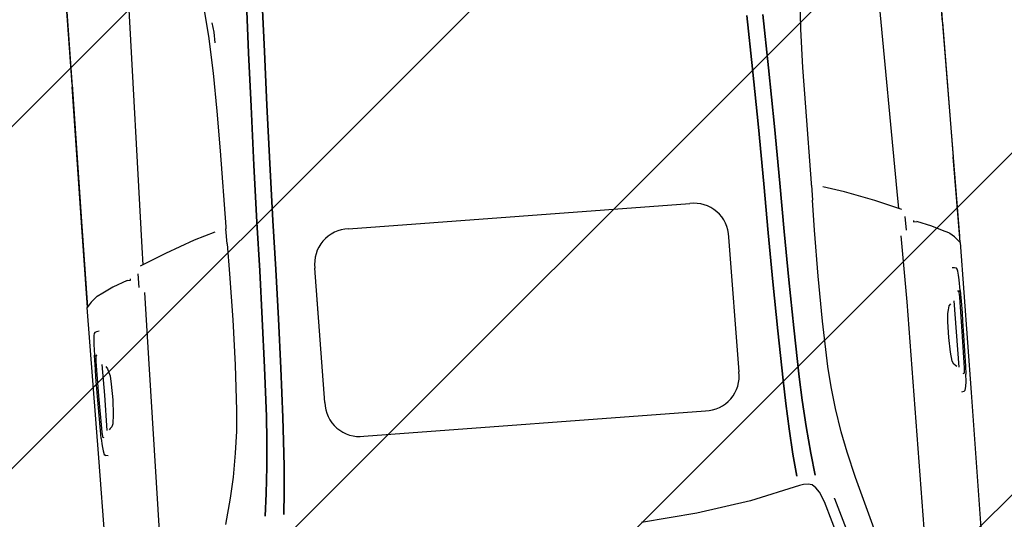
# Model space of a CAD drawing. Header units: millimetres. Extents: x 573132 to 957048, y 21042 to 318066.
# Tile 406 of 425: x 811409 to 813347, y 239476 to 240460. Entities that reach past the tile are written whole.
import ezdxf

# ---------------------------------------------------------------- set-up
doc = ezdxf.new("R2010")
doc.units = ezdxf.units.MM
doc.header["$LTSCALE"] = 2000
doc.layers.add('_NIBSC_FM trees 3metre zone', color=210, linetype='Continuous')
doc.layers.add('Cars', color=7, linetype='Continuous')

# ---------------------------------------------------------------- blocks, each defined once
blk = doc.blocks.new('A$C7ADB3080')
at = {"linetype": 'Continuous'}
for p, q in [((1717.5, 1836.5), (2187.9, 1837.4)), ((2187.9, 1837.4), (2484.5, 1837.8)), ((2190.4, 1818.3), (2191.2, 1823.4)), ((2193.4, 1826), (2191.2, 1823.4)), ((2200.6, 1827.9), (2193.4, 1826)), ((2210.5, 1828.9), (2200.6, 1827.9)), ((2224.9, 1829.7), (2210.5, 1828.9)), ((2224.9, 1829.7), (2241, 1830)), ((2227.3, 1826.2), (2226.9, 1824.2)), ((2227.3, 1826.2), (2228.5, 1826.8)), ((2229.6, 1827.1), (2228.5, 1826.8)), ((2232.9, 1827.6), (2229.6, 1827.1)), ((2237.6, 1827.8), (2232.9, 1827.6)), ((2309.4, 1828.6), (2237.6, 1827.8)), ((2241, 1830), (2270.8, 1830.6)), ((2270.8, 1830.6), (2301.2, 1830.8)), ((2301.2, 1830.8), (2330.4, 1831.1)), ((2377.2, 1829.1), (2309.4, 1828.6)), ((2330.4, 1831.1), (2346.2, 1831.1)), ((2346.2, 1831.1), (2361.6, 1831.1)), ((2361.6, 1831.1), (2390.1, 1830.9)), ((2382.2, 1828.9), (2377.2, 1829.1)), ((2386.2, 1828.5), (2382.2, 1828.9)), ((2388.4, 1827.8), (2386.2, 1828.5)), ((2386.8, 1828.4), (2387.6, 1828.3)), ((2387.6, 1828.3), (2389.6, 1827.5)), ((2389.6, 1827.5), (2388.4, 1827.8)), ((2389.6, 1827.5), (2389.9, 1825.3)), ((2411.1, 1830.5), (2390.1, 1830.9)), ((2420.6, 1830), (2411.1, 1830.5)), ((2428.8, 1829.1), (2420.6, 1830)), ((2432.5, 1828.1), (2428.8, 1829.1)), ((2434.5, 1826.7), (2432.5, 1828.1)), ((2435.7, 1823.3), (2434.5, 1826.7)), ((2436.2, 1818.2), (2435.7, 1823.3)), ((2494.5, 1829.3), (2484.5, 1837.8)), ((2484.8, 1837.6), (2652.6, 1836.8)), ((2485.1, 1837.3), (2485.3, 1837.5)), ((2485.3, 1837.5), (2485.4, 1837.5)), ((2654.1, 1836.7), (2485.4, 1837.5)), ((2496.6, 1827.5), (2494.5, 1829.3)), ((2503.9, 1818.7), (2496.6, 1827.5)), ((2652.6, 1836.8), (2920.1, 1835.4)), ((2925, 1835.1), (2654.1, 1836.7)), ((3154.5, 1834.7), (2920.1, 1835.4)), ((2925, 1835.1), (3140.2, 1834.4)), ((2240, 1816.8), (2309.6, 1816.6)), ((2243.3, 1810.5), (2241.1, 1813.1)), ((2246.7, 1807.3), (2243.3, 1810.5)), ((2252.5, 1804.7), (2246.7, 1807.3)), ((2270.3, 1802.6), (2252.5, 1804.7)), ((2309.6, 1816.6), (2370.7, 1816.9)), ((2346.9, 1803.3), (2330.4, 1802)), ((2354, 1805), (2346.9, 1803.3)), ((2361.4, 1807), (2354, 1805)), ((2365.7, 1810.3), (2361.4, 1807)), ((2504.3, 1818.2), (2503.9, 1818.7)), ((2505, 1816.9), (2504.3, 1818.2)), ((2510.7, 1805), (2505, 1816.9)), ((2520.5, 1784.5), (2510.7, 1805)), ((2299.3, 1801.5), (2270.3, 1802.6)), ((2330.4, 1802), (2299.3, 1801.5)), ((2532.1, 1755.6), (2520.5, 1784.5)), ((2532.1, 1755.6), (2532.1, 1749.2)), ((2533.9, 1749.8), (2532.1, 1749.8)), ((2534.6, 1749.8), (2533.9, 1749.8)), ((2375.6, 1724.9), (1724.4, 1733.1)), ((2543.4, 1733.4), (2516.3, 1733.9)), ((2579.5, 1676.2), (2558, 1728.1)), ((2506, 1723.1), (2375.6, 1724.9)), ((2594.2, 1721.7), (2560.4, 1722.3)), ((3148.3, 1710.7), (2594.2, 1721.7)), ((2601.1, 1618), (2579.5, 1676.2)), ((2614.2, 1576.1), (2601.1, 1618)), ((2088.8, 1585.4), (2038.3, 1598.2)), ((2130.1, 1576.2), (2088.8, 1585.4)), ((2176.5, 1568.6), (2130.1, 1576.2)), ((2220.1, 1563.2), (2176.5, 1568.6)), ((2260.3, 1559.8), (2220.1, 1563.2)), ((2350.4, 1555.7), (2260.3, 1559.8)), ((2439.2, 1554), (2350.4, 1555.7)), ((2529.7, 1553.9), (2439.2, 1554)), ((2589.2, 1554.1), (2529.7, 1553.9)), ((2589.2, 1554.1), (2618.6, 1554.3)), ((2589.2, 1554.1), (2589.2, 1554.1)), ((2622.6, 1554.3), (2618.6, 1554.3)), ((2773, 1554.3), (2622.6, 1554.3)), ((2851.6, 1554.7), (2773, 1554.3)), ((2926.8, 1556.4), (2851.6, 1554.7)), ((2999.6, 1560.1), (2926.8, 1556.4)), ((3062.7, 1566.3), (2999.6, 1560.1)), ((3025.6, 1551.6), (3006.7, 1549.4)), ((3006.7, 1549.4), (2985.7, 1548.6)), ((2092.8, 1514), (2048.5, 1519)), ((2048.5, 1519), (2092.8, 1514)), ((2145.3, 1508.8), (2092.8, 1514)), ((2092.8, 1514), (2145.3, 1508.8)), ((2197.8, 1504.5), (2145.3, 1508.8)), ((2145.3, 1508.8), (2197.8, 1504.5)), ((2244.2, 1501.9), (2197.8, 1504.5)), ((2197.8, 1504.5), (2244.2, 1501.9)), ((2341, 1498.7), (2244.2, 1501.9)), ((2244.2, 1501.9), (2341, 1498.7)), ((2436.5, 1496), (2341, 1498.7)), ((2341, 1498.7), (2436.5, 1496)), ((2531.6, 1493.8), (2436.5, 1496)), ((2436.5, 1496), (2531.6, 1493.8)), ((2627.7, 1492.2), (2531.6, 1493.8)), ((2531.6, 1493.8), (2627.7, 1492.2)), ((2049.5, 1482.6), (2093, 1478.3)), ((2093, 1478.3), (2049.5, 1482.6)), ((2093, 1478.3), (2143.5, 1474.7)), ((2143.5, 1474.7), (2093, 1478.3)), ((2143.5, 1474.7), (2194, 1471.9)), ((2194, 1471.9), (2143.5, 1474.7)), ((2739.8, 1490), (2627.7, 1492.2)), ((2627.7, 1492.2), (2739.8, 1490)), ((2855.6, 1486.9), (2739.8, 1490)), ((2739.8, 1490), (2855.6, 1486.9)), ((2961.5, 1483.8), (2855.6, 1486.9)), ((2855.6, 1486.9), (2961.5, 1483.8)), ((3043.6, 1481.5), (2961.5, 1483.8)), ((2961.5, 1483.8), (3043.6, 1481.5)), ((2194, 1471.9), (2239.7, 1470.1)), ((2239.7, 1470.1), (2194, 1471.9)), ((2239.7, 1470.1), (2337.4, 1467)), ((2337.4, 1467), (2239.7, 1470.1)), ((2337.4, 1467), (2434.6, 1464.3)), ((2434.6, 1464.3), (2337.4, 1467)), ((2434.6, 1464.3), (2531.7, 1462.2)), ((2531.7, 1462.2), (2434.6, 1464.3)), ((2531.7, 1462.2), (2628.6, 1460.7)), ((2628.6, 1460.6), (2531.7, 1462.2)), ((2628.6, 1460.7), (2740.5, 1458.5)), ((2740.5, 1458.5), (2628.6, 1460.6)), ((2628.8, 1460.7), (2628.8, 1460.6)), ((2740.5, 1458.5), (2856, 1455.4)), ((2856, 1455.4), (2740.5, 1458.5)), ((2856, 1455.4), (2961.6, 1452.4)), ((2961.6, 1452.4), (2856, 1455.4)), ((2961.6, 1452.4), (3043.5, 1450.2)), ((3043.5, 1450.2), (2961.6, 1452.4)), ((2395.9, 1385.3), (2466.3, 1385.3)), ((1991.5, 671.2), (1981.3, 781.5)), ((2007.4, 564.3), (1991.5, 671.2)), ((2030.9, 465.7), (2007.4, 564.3)), ((2337.4, 485.4), (2239.7, 482.3)), ((2239.7, 482.3), (2337.4, 485.4)), ((2434.6, 488), (2337.4, 485.4)), ((2337.4, 485.4), (2434.6, 488)), ((2531.7, 490.1), (2434.6, 488)), ((2434.6, 488), (2531.7, 490.1)), ((2628.6, 491.7), (2531.7, 490.1)), ((2531.7, 490.1), (2628.6, 491.7)), ((2740.5, 493.9), (2628.6, 491.7)), ((2628.6, 491.7), (2740.5, 493.9)), ((2856, 496.9), (2740.5, 493.9)), ((2740.5, 493.9), (2856, 496.9)), ((2961.6, 500), (2856, 496.9)), ((2856, 496.9), (2961.6, 500)), ((2032.1, 457.8), (2030.9, 465.7)), ((2093, 474.1), (2049.5, 469.8)), ((2049.5, 469.8), (2093, 474.1)), ((2143.5, 477.7), (2093, 474.1)), ((2093, 474.1), (2143.5, 477.7)), ((2194, 480.4), (2143.5, 477.7)), ((2143.5, 477.7), (2194, 480.4)), ((2239.7, 482.3), (2194, 480.4)), ((2194, 480.4), (2239.7, 482.3)), ((2739.8, 462.4), (2855.6, 465.5)), ((2855.6, 465.5), (2739.8, 462.4)), ((2855.6, 465.5), (2961.5, 468.6)), ((2961.5, 468.6), (2855.6, 465.5)), ((2029.9, 440.8), (2031.7, 448.5)), ((2031.7, 448.5), (2032.1, 457.8)), ((2145.3, 443.6), (2197.8, 447.9)), ((2197.8, 447.9), (2145.3, 443.6)), ((2197.8, 447.9), (2244.2, 450.5)), ((2244.2, 450.5), (2197.8, 447.9)), ((2244.2, 450.5), (2341, 453.7)), ((2341, 453.7), (2244.2, 450.5)), ((2341, 453.7), (2436.5, 456.4)), ((2436.5, 456.4), (2341, 453.7)), ((2436.5, 456.4), (2531.6, 458.6)), ((2531.6, 458.6), (2436.5, 456.4)), ((2531.6, 458.6), (2627.7, 460.2)), ((2627.7, 460.2), (2531.6, 458.6)), ((2627.7, 460.2), (2739.8, 462.4)), ((2739.8, 462.4), (2627.7, 460.2)), ((1994.8, 418.7), (2014.5, 427.4)), ((2014.5, 427.4), (2023.9, 433.8)), ((2023.9, 433.8), (2029.9, 440.8)), ((2048.5, 433.4), (2092.8, 438.4)), ((2092.8, 438.4), (2048.5, 433.4)), ((2092.8, 438.4), (2145.3, 443.6)), ((2145.3, 443.6), (2092.8, 438.4)), ((1863.6, 380), (1994.8, 418.7)), ((2000, 398.5), (1868.2, 359.6)), ((2000, 398.5), (2000.4, 398.7)), ((2176.5, 383.8), (2220.1, 389.2)), ((2220.1, 389.2), (2260.3, 392.6)), ((2260.3, 392.6), (2350.4, 396.7)), ((2350.4, 396.7), (2439.2, 398.4)), ((2439.2, 398.4), (2529.7, 398.5)), ((2529.7, 398.5), (2589.2, 398.2)), ((2589.2, 398.2), (2589.2, 398.3)), ((2618.6, 398.1), (2589.2, 398.2)), ((2618.6, 398.1), (2622.6, 398.1)), ((2622.6, 398.1), (2773, 398.1)), ((2773, 398.1), (2851.6, 397.7)), ((2851.6, 397.7), (2926.8, 396)), ((2926.8, 396), (2999.6, 392.2)), ((2088.8, 367), (2130.1, 376.2)), ((2130.1, 376.2), (2176.5, 383.8)), ((2601.1, 334.3), (2614.2, 376.3)), ((1927.3, 323), (2038.3, 354.2)), ((2038.3, 354.2), (2088.8, 367)), ((2579.5, 276.2), (2601.1, 334.3)), ((2558, 224.3), (2579.5, 276.2)), ((2594.2, 230.7), (3148.3, 241.7)), ((1724.4, 226.9), (2375.6, 227.4)), ((2375.6, 227.4), (2506, 229.2)), ((2516.3, 218.5), (2543.4, 219)), ((2560.4, 230.1), (2594.2, 230.7)), ((2520.5, 167.9), (2532.1, 196.8)), ((2532.1, 203.2), (2532.1, 196.8)), ((2532.1, 202.6), (2533.9, 202.6)), ((2533.9, 202.6), (2534.6, 202.6)), ((2510.7, 147.4), (2520.5, 167.9)), ((2309.6, 135.8), (2240, 135.5)), ((2241.1, 139.3), (2243.3, 141.9)), ((2243.3, 141.9), (2246.7, 145.1)), ((2246.7, 145.1), (2252.5, 147.6)), ((2252.5, 147.6), (2270.3, 149.7)), ((2270.3, 149.7), (2299.3, 150.8)), ((2299.3, 150.8), (2330.4, 150.4)), ((2370.7, 135.5), (2309.6, 135.8)), ((2330.4, 150.4), (2346.9, 149.1)), ((2346.9, 149.1), (2354, 147.3)), ((2354, 147.3), (2361.4, 145.4)), ((2361.4, 145.4), (2365.7, 142)), ((2505, 135.5), (2510.7, 147.4)), ((2191.2, 129), (2190.4, 134.1)), ((2191.2, 129), (2193.4, 126.4)), ((2193.4, 126.4), (2200.6, 124.5)), ((2200.6, 124.5), (2210.5, 123.4)), ((2210.5, 123.4), (2224.9, 122.7)), ((2241, 122.3), (2224.9, 122.7)), ((2226.9, 128.1), (2227.3, 126.2)), ((2228.5, 125.6), (2227.3, 126.2)), ((2228.5, 125.6), (2229.6, 125.3)), ((2229.6, 125.3), (2232.9, 124.8)), ((2232.9, 124.8), (2237.6, 124.6)), ((2237.6, 124.6), (2309.4, 123.8)), ((2270.8, 121.8), (2241, 122.3)), ((2301.2, 121.5), (2270.8, 121.8)), ((2330.4, 121.3), (2301.2, 121.5)), ((2309.4, 123.8), (2377.2, 123.3)), ((2346.2, 121.2), (2330.4, 121.3)), ((2361.6, 121.2), (2346.2, 121.2)), ((2390.1, 121.5), (2361.6, 121.2)), ((2377.2, 123.3), (2382.2, 123.4)), ((2382.2, 123.4), (2386.2, 123.8)), ((2386.2, 123.8), (2388.4, 124.5)), ((2387.6, 124.1), (2386.9, 124)), ((2389.6, 124.9), (2387.6, 124.1)), ((2388.4, 124.5), (2389.6, 124.9)), ((2389.9, 127.1), (2389.6, 124.9)), ((2390.1, 121.5), (2411.1, 121.9)), ((2411.1, 121.9), (2420.6, 122.4)), ((2420.6, 122.4), (2428.8, 123.3)), ((2428.8, 123.3), (2432.5, 124.2)), ((2432.5, 124.2), (2434.5, 125.7)), ((2434.5, 125.7), (2435.7, 129.1)), ((2435.7, 129.1), (2436.2, 134.1)), ((2484.5, 114.5), (2494.5, 123.1)), ((2494.5, 123.1), (2496.6, 124.8)), ((2496.6, 124.8), (2503.9, 133.7)), ((2503.9, 133.7), (2504.3, 134.2)), ((2504.3, 134.2), (2505, 135.5)), ((2920.1, 117), (2652.6, 115.6)), ((2924.7, 117.2), (2654.1, 115.7)), ((2920.1, 117), (3154.5, 117.7)), ((3118.4, 117.9), (2924.7, 117.2)), ((2187.9, 115), (1717.5, 115.9)), ((2484.5, 114.5), (2187.9, 115)), ((2485.3, 114.8), (2484.9, 114.8)), ((2485.3, 114.8), (2485.1, 115)), ((2485.4, 114.8), (2485.3, 114.8)), ((2485.4, 114.8), (2654.1, 115.7)), ((2652.6, 115.6), (2496.9, 114.9))]:
    blk.add_line(p, q, dxfattribs=at)
for p, q in [((2263, 1385.3), (2528.8, 1385.3)), ((2191, 1313.5), (2191, 639.5)), ((2600.7, 1313.5), (2600.7, 639.5)), ((2263, 567.7), (2528.8, 567.7))]:
    blk.add_line(p, q)
for centre, start, end in [((2259.6, 1316.8), 87.1848, 182.6876), ((2532.2, 1316.8), 357.3124, 92.8152), ((2259.6, 636.3), 177.3124, 272.8152), ((2532.2, 636.3), 267.1848, 2.6876)]:
    blk.add_arc(centre, 68.6, start, end)

msp = doc.modelspace()

# ---------------------------------------------------------------- hatches: boundary and pattern name
h = msp.add_hatch()
h.set_pattern_fill('ANSI31', color=252, scale=150)
h.paths.add_polyline_path([(830901.5, 227876.9), (829808.9, 243346.4), (808212.3, 241821), (809321.3, 226119.1)])
at = {"layer": '_NIBSC_FM trees 3metre zone'}
h = msp.add_hatch(dxfattribs=at)
h.set_pattern_fill('ANSI31', color=256, scale=1500)
h.set_pattern_definition([(45, (0, -300000), (-3367.596, 3367.596), [])])
h.paths.add_polyline_path([(593903.2, 232617.7), (679741.5, 243682.5), (730246.2, 249484.4), (739010, 251812.5), (755357.3, 259572.6), (798190.5, 265511.7), (811700.6, 266996.3), (863086.4, 275757), (876855.1, 143047.8), (913767.4, 142393.8), (912963.3, 130302.9), (912377.4, 121144.5), (904518.6, 98597.9), (903417.9, 94708.4), (895370.5, 63435.9), (848719, 56730), (841118.6, 53483.2), (784097.4, 45680.2), (763757.6, 42853.6), (670408.4, 24434.5), (665577.7, 34769.6), (663265.2, 39852.7), (610755, 158063.7), (608829.3, 162279.9), (603679.1, 173549.1), (597792.5, 194109.5)])
h.paths.add_polyline_path([(597181.3, 230015.5), (680104.5, 240704.4), (730805.4, 246528.9), (740047.1, 248984), (756226.7, 256664.5), (798560.4, 262534.3), (812116.9, 264024), (860432.9, 272261.3), (874145.3, 140095.4), (910565, 139450.1), (909969.7, 130498.2), (909409.7, 121745), (901656.3, 99500.9), (900521.5, 95490.8), (892963.6, 66120.8), (847902.5, 59643.5), (840311.6, 56400.8), (783687.5, 48652), (763260.4, 45813.4), (672131.7, 27832.4), (668302, 36025.9), (666001.5, 41082.8), (613490.4, 159295.9), (611558.1, 163526.3), (606501.3, 174591.3), (600750.4, 194677.7)], flags=16)

# ---------------------------------------------------------------- block references
at = {"layer": 'Cars', "rotation": 94.26510713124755}
msp.add_blockref('A$C7ADB3080', (813559.5, 237551.8), dxfattribs=at)

doc.saveas('drawing.dxf')
